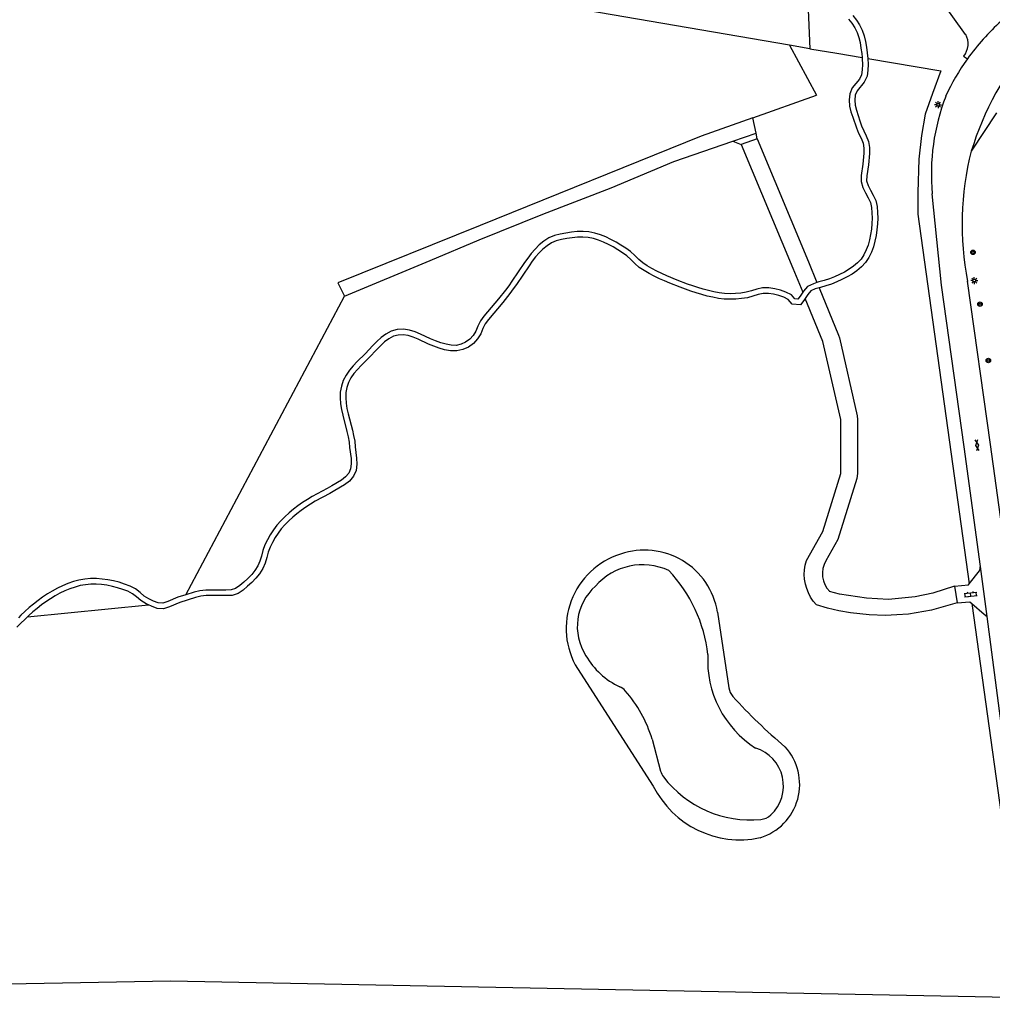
# Model space of a CAD drawing. Extents: x 128999 to 131010, y 395498 to 399007.
# Drawn here: x 129566.3 to 129740, y 397258.7 to 397433.2 of the extents above; entities that cross this region are included whole.
import ezdxf

# ---------------------------------------------------------------- set-up
doc = ezdxf.new("R2010")
doc.units = 0
for name, color, linetype in [('gg-knt-onverhard', 7, 'Continuous'), ('gg-knt-verharding', 7, 'Continuous'), ('gg-kntw-bovenkant insteek waterloop', 7, 'Continuous'), ('gg-kntw-waterlijn', 7, 'Continuous'), ('gt-grn-groengrens', 7, 'Continuous'), ('gt-grn-vlakafsluiter', 7, 'Continuous'), ('gt-symb-boom', 7, 'Continuous'), ('gt-symb-gesloten verharding', 7, 'Continuous'), ('gt-symb-klinker verharding', 7, 'Continuous'), ('gt-symb-lichtmast', 7, 'Continuous')]:
    doc.layers.add(name, color=color, linetype=linetype)

# ---------------------------------------------------------------- blocks, each defined once
blk = doc.blocks.new('gt0-LMAST')
at = {"layer": 'gt-symb-lichtmast'}
for p, q in [((-0.18, 0.17), (-0.45, 0.44)), ((-0.01, 0.25), (-0.01, 0.62)), ((0.17, 0.17), (0.44, 0.44)), ((-0.26, 0), (-0.63, 0)), ((-0.18, -0.18), (-0.45, -0.45)), ((-0.01, -0.25), (-0.01, -0.63)), ((0.44, -0.45), (0.17, -0.18)), ((0.24, 0), (0.62, 0))]:
    blk.add_line(p, q, dxfattribs=at)
blk.add_circle((-0.01, 0), 0.25, dxfattribs=at)
blk = doc.blocks.new('gt0-BOOM')
at = {"layer": 'gt-symb-boom'}
for radius in [0.4, 0.2]:
    blk.add_circle((0, 0), radius, dxfattribs=at)
blk = doc.blocks.new('gt0-KL1')
at = {"layer": 'gt-symb-klinker verharding'}
for p, q in [((-1.15, 0.3), (1.15, 0.3)), ((-1, -0.3), (-1, 0.3)), ((-0.5, 0.3), (-0.5, 0.45)), ((0, -0.3), (0, 0.3)), ((0.5, 0.3), (0.5, 0.45)), ((1, -0.3), (1, 0.3)), ((-1.15, -0.3), (1.15, -0.3)), ((-0.5, -0.45), (-0.5, -0.3)), ((0.5, -0.45), (0.5, -0.3))]:
    blk.add_line(p, q, dxfattribs=at)
blk = doc.blocks.new('gt0-GESVH1')
at = {"layer": 'gt-symb-gesloten verharding'}
for p, q in [((-0.99, -0.26), (0.01, 0.24)), ((0.01, -0.26), (-0.99, 0.24)), ((0.01, 0.24), (1.01, -0.26)), ((1.01, 0.24), (0.01, -0.26))]:
    blk.add_line(p, q, dxfattribs=at)

msp = doc.modelspace()

# ---------------------------------------------------------------- linework, layer by layer
at = {"layer": 'gg-knt-onverhard'}
for p, q in [((129734.81, 397426.71), (129735.5, 397426.21)), ((129693.64, 397411.52), (129697.76, 397412.93))]:
    msp.add_line(p, q, dxfattribs=at)
for points in [[(129735.17, 397430.56), (129730.93, 397436.48), (129722.88, 397445.6)], [(129714.26, 397433.31), (129714.86, 397432.56), (129715.38, 397431.77), (129715.8, 397430.93), (129716.11, 397430.04), (129716.32, 397429.11), (129716.48, 397428.14), (129716.62, 397427.17), (129716.7, 397426.45)], [(129715.02, 397433.96), (129715.67, 397433.15), (129716.25, 397432.27), (129716.73, 397431.32), (129717.07, 397430.32), (129717.3, 397429.3), (129717.47, 397428.29), (129717.61, 397427.29), (129717.72, 397426.27)], [(129716.7, 397426.45), (129716.72, 397426.2), (129716.76, 397425.23), (129716.72, 397424.28), (129716.6, 397423.39), (129716.22, 397422.62), (129714.94, 397421.06), (129714.51, 397420), (129714.38, 397418.9), (129714.44, 397417.8), (129714.71, 397416.78), (129715.01, 397415.81), (129715.67, 397413.89), (129716.07, 397412.94), (129716.51, 397412.05), (129716.87, 397411.18), (129717.03, 397410.3), (129717.03, 397409.37), (129716.85, 397407.42), (129716.51, 397405.43), (129716.5, 397404.31), (129716.81, 397403.24), (129717.29, 397402.3), (129717.77, 397401.43), (129718.17, 397400.59), (129718.37, 397399.7), (129718.44, 397398.75), (129718.47, 397397.78), (129718.43, 397396.81), (129718.34, 397395.85), (129718.2, 397394.88), (129718.01, 397393.93), (129717.76, 397393), (129717.43, 397392.11), (129717.02, 397391.26), (129716.5, 397390.49), (129715.88, 397389.8), (129715.16, 397389.2), (129714.37, 397388.66), (129713.53, 397388.18), (129712.65, 397387.73), (129711.77, 397387.32), (129710.87, 397386.95), (129709.95, 397386.67), (129708.98, 397386.4), (129708.64, 397386.3)], [(129717.72, 397426.27), (129717.72, 397426.27), (129717.76, 397425.23), (129717.72, 397424.19), (129717.57, 397423.1), (129717.07, 397422.07), (129715.81, 397420.54), (129715.48, 397419.75), (129715.38, 397418.87), (129715.43, 397417.96), (129715.67, 397417.05), (129715.96, 397416.11), (129716.28, 397415.18), (129716.6, 397414.25), (129716.98, 397413.36), (129717.43, 397412.46), (129717.83, 397411.47), (129718.03, 397410.39), (129718.03, 397409.32), (129717.85, 397407.28), (129717.51, 397405.34), (129717.5, 397404.45), (129717.75, 397403.61), (129718.17, 397402.77), (129718.67, 397401.89), (129719.12, 397400.92), (129719.36, 397399.85), (129719.44, 397398.81), (129719.47, 397397.78), (129719.43, 397396.75), (129719.33, 397395.73), (129719.19, 397394.71), (129718.99, 397393.7), (129718.71, 397392.7), (129718.35, 397391.72), (129717.89, 397390.76), (129717.29, 397389.87), (129716.57, 397389.08), (129715.76, 397388.4), (129714.9, 397387.81), (129714, 397387.3), (129713.09, 397386.83), (129712.17, 397386.4), (129711.21, 397386.01), (129710.23, 397385.71), (129709.26, 397385.44), (129709.02, 397385.37)], [(129697.21, 397415.72), (129687.95, 397412.44), (129648.5, 397396.48), (129623.14, 397386.28)], [(129624.29, 397383.88), (129639.63, 397390.25), (129648.33, 397393.93), (129659.73, 397398.53), (129671.9, 397403.19), (129683.07, 397407.89), (129693.64, 397411.52)], [(129706.56, 397383.45), (129706.48, 397383.32), (129705.67, 397382.3), (129704.2, 397382.47), (129703.5, 397383.3), (129702.72, 397383.67), (129701.82, 397383.97), (129700.89, 397384.22), (129699.97, 397384.36), (129699.06, 397384.34), (129698.15, 397384.14), (129697.21, 397383.85), (129696.21, 397383.58), (129695.17, 397383.43), (129694.15, 397383.35), (129693.12, 397383.31), (129692.08, 397383.34), (129691.05, 397383.48), (129690.04, 397383.67), (129689.05, 397383.9), (129688.07, 397384.16), (129687.1, 397384.45), (129686.13, 397384.76), (129684.24, 397385.45), (129682.36, 397386.19), (129681.43, 397386.58), (129680.51, 397386.99), (129679.59, 397387.44), (129678.7, 397387.92), (129677.81, 397388.43), (129676.93, 397389.01), (129676.15, 397389.72), (129675.44, 397390.42), (129674.72, 397391.05), (129673.94, 397391.61), (129673.12, 397392.15), (129672.28, 397392.65), (129671.42, 397393.11), (129670.54, 397393.52), (129669.64, 397393.88), (129668.73, 397394.17), (129667.81, 397394.35), (129666.86, 397394.41), (129665.91, 397394.39), (129664.95, 397394.3), (129663.98, 397394.15), (129663.02, 397393.96), (129662.1, 397393.72), (129661.25, 397393.37), (129660.48, 397392.87), (129659.74, 397392.26), (129659.06, 397391.59), (129658.43, 397390.86), (129657.83, 397390.09), (129657.26, 397389.29), (129655.02, 397385.98), (129654.44, 397385.15), (129653.83, 397384.34), (129652.56, 397382.77), (129650, 397379.72), (129649.44, 397378.96), (129649.03, 397378.11), (129648.62, 397377.17), (129648.08, 397376.24), (129647.33, 397375.43), (129646.43, 397374.79), (129645.43, 397374.33), (129644.34, 397374.09), (129643.24, 397374.1), (129642.19, 397374.32), (129641.2, 397374.61), (129640.24, 397374.95), (129639.28, 397375.32), (129637.46, 397376.17), (129636.57, 397376.55), (129635.68, 397376.83), (129634.77, 397376.97), (129633.88, 397376.94), (129633.03, 397376.72), (129632.24, 397376.28), (129631.48, 397375.71), (129630.77, 397375.07), (129630.08, 397374.37), (129628.7, 397372.91), (129627.29, 397371.5), (129626.62, 397370.79), (129626, 397370.05), (129625.45, 397369.28), (129625.02, 397368.46), (129624.72, 397367.58), (129624.57, 397366.67), (129624.54, 397365.73), (129624.61, 397364.78), (129624.76, 397363.83), (129624.97, 397362.88), (129625.72, 397359.98), (129625.95, 397358.98), (129626.13, 397357.97), (129626.23, 397356.96), (129626.48, 397354.96), (129626.52, 397353.89), (129626.37, 397352.79), (129625.92, 397351.74), (129625.18, 397350.88), (129624.32, 397350.23), (129622.59, 397349.17), (129621.7, 397348.67), (129619.06, 397347.27), (129618.22, 397346.77), (129617.41, 397346.23), (129616.61, 397345.65), (129615.83, 397345.05), (129615.08, 397344.43), (129614.35, 397343.77), (129613.66, 397343.09), (129613.02, 397342.36), (129612.45, 397341.59), (129611.92, 397340.78), (129611.44, 397339.94), (129611.02, 397339.09), (129610.72, 397338.18), (129610.46, 397337.22), (129610.16, 397336.23), (129609.73, 397335.25), (129609.16, 397334.35), (129608.5, 397333.53), (129607.78, 397332.79), (129607.02, 397332.1), (129606.23, 397331.42), (129605.33, 397330.81), (129604.24, 397330.45), (129603.16, 397330.43), (129599.62, 397330.43), (129598.68, 397330.33), (129597.75, 397330.12), (129594.94, 397329.23), (129593.11, 397328.42), (129592.04, 397328.09), (129590.88, 397328.16), (129589.85, 397328.53), (129589.32, 397328.78)], [(129706.1, 397384.58), (129705.66, 397383.9), (129705.23, 397383.36), (129704.71, 397383.42), (129704.12, 397384.11), (129703.09, 397384.6), (129702.1, 397384.93), (129701.09, 397385.2), (129700.04, 397385.36), (129698.94, 397385.33), (129697.9, 397385.11), (129696.93, 397384.81), (129696, 397384.56), (129695.06, 397384.42), (129694.09, 397384.35), (129693.12, 397384.31), (129692.16, 397384.34), (129691.21, 397384.47), (129690.25, 397384.65), (129689.29, 397384.87), (129688.34, 397385.12), (129687.39, 397385.4), (129686.46, 397385.71), (129685.52, 397386.04), (129683.66, 397386.74), (129681.83, 397387.5), (129680.93, 397387.9), (129680.05, 397388.33), (129679.18, 397388.8), (129678.34, 397389.28), (129677.55, 397389.81), (129676.84, 397390.44), (129676.13, 397391.15), (129675.35, 397391.84), (129674.5, 397392.44), (129673.65, 397393), (129672.77, 397393.52), (129671.87, 397394.01), (129670.94, 397394.44), (129669.98, 397394.82), (129668.98, 397395.14), (129667.94, 397395.34), (129666.89, 397395.42), (129665.85, 397395.39), (129664.82, 397395.29), (129663.81, 397395.13), (129662.8, 397394.94), (129661.79, 397394.67), (129660.79, 397394.26), (129659.89, 397393.68), (129659.07, 397393.01), (129658.33, 397392.28), (129657.65, 397391.5), (129657.03, 397390.68), (129656.44, 397389.86), (129654.2, 397386.55), (129653.63, 397385.74), (129653.04, 397384.95), (129651.79, 397383.41), (129649.21, 397380.33), (129648.58, 397379.48), (129648.12, 397378.53), (129647.73, 397377.63), (129647.27, 397376.84), (129646.66, 397376.18), (129645.93, 397375.66), (129645.11, 397375.29), (129644.24, 397375.09), (129643.35, 397375.1), (129642.44, 397375.29), (129641.51, 397375.56), (129640.58, 397375.88), (129639.67, 397376.24), (129637.87, 397377.08), (129636.92, 397377.49), (129635.9, 397377.8), (129634.83, 397377.97), (129633.73, 397377.94), (129632.65, 397377.65), (129631.69, 397377.12), (129630.84, 397376.49), (129630.07, 397375.79), (129629.36, 397375.06), (129627.99, 397373.61), (129626.57, 397372.2), (129625.87, 397371.45), (129625.2, 397370.66), (129624.6, 397369.8), (129624.1, 397368.85), (129623.75, 397367.83), (129623.57, 397366.77), (129623.53, 397365.71), (129623.61, 397364.67), (129623.78, 397363.64), (129624, 397362.65), (129624.75, 397359.74), (129624.97, 397358.78), (129625.14, 397357.83), (129625.23, 397356.85), (129625.49, 397354.88), (129625.52, 397353.95), (129625.39, 397353.06), (129625.06, 397352.28), (129624.5, 397351.61), (129623.76, 397351.06), (129622.08, 397350.04), (129621.22, 397349.55), (129618.57, 397348.14), (129617.69, 397347.61), (129616.84, 397347.05), (129616.01, 397346.46), (129615.2, 397345.84), (129614.42, 397345.18), (129613.66, 397344.5), (129612.93, 397343.78), (129612.25, 397343), (129611.63, 397342.17), (129611.07, 397341.3), (129610.55, 397340.41), (129610.09, 397339.47), (129609.76, 397338.47), (129609.5, 397337.5), (129609.22, 397336.58), (129608.84, 397335.73), (129608.34, 397334.93), (129607.75, 397334.19), (129607.08, 397333.51), (129606.36, 397332.85), (129605.62, 397332.22), (129604.88, 397331.71), (129604.07, 397331.44), (129603.15, 397331.43), (129599.57, 397331.43), (129598.51, 397331.32), (129597.49, 397331.08), (129595.97, 397330.6)], [(129708.64, 397386.3), (129707.99, 397386.1), (129706.95, 397385.62), (129706.21, 397384.75), (129706.1, 397384.58)], [(129709.02, 397385.37), (129708.34, 397385.17), (129707.57, 397384.8), (129707.01, 397384.15), (129706.56, 397383.45)], [(129595.97, 397330.6), (129594.58, 397330.17), (129592.76, 397329.36), (129591.92, 397329.1), (129591.08, 397329.15), (129590.23, 397329.46), (129589.37, 397329.86), (129588.59, 397330.36), (129587.83, 397330.99), (129587, 397331.63), (129586.04, 397332.12), (129585.07, 397332.5), (129584.09, 397332.81), (129583.1, 397333.07), (129582.09, 397333.27), (129581.06, 397333.4), (129580.03, 397333.47), (129578.99, 397333.47), (129577.96, 397333.38), (129576.93, 397333.2), (129575.92, 397332.93), (129574.95, 397332.58), (129574, 397332.19), (129573.08, 397331.75), (129572.17, 397331.26), (129571.29, 397330.74), (129570.44, 397330.17), (129569.62, 397329.57), (129568.82, 397328.94), (129568.04, 397328.29), (129567.29, 397327.61), (129566.55, 397326.92), (129566.12, 397326.5)], [(129589.32, 397328.78), (129588.89, 397328.98), (129587.99, 397329.55), (129587.21, 397330.21), (129586.46, 397330.78), (129585.63, 397331.21), (129584.74, 397331.55), (129583.82, 397331.85), (129582.88, 397332.09), (129581.92, 397332.28), (129580.96, 397332.41), (129580, 397332.47), (129579.04, 397332.47), (129578.08, 397332.39), (129577.14, 397332.23), (129576.22, 397331.97), (129575.31, 397331.65), (129574.41, 397331.27), (129573.53, 397330.85), (129572.67, 397330.39), (129571.83, 397329.89), (129571.01, 397329.35), (129570.22, 397328.77), (129569.45, 397328.16), (129568.7, 397327.53), (129567.96, 397326.87), (129567.73, 397326.66)], [(129567.73, 397326.66), (129567.24, 397326.2), (129566.53, 397325.51), (129565.84, 397324.8)]]:
    msp.add_lwpolyline(points, dxfattribs=at)
msp.add_arc((129732.19, 397428.9), 3.42, 320.2218, 29.156, dxfattribs=at)
at = {"layer": 'gg-knt-verharding'}
for p, q in [((129735.79, 397332.52), (129737.65, 397334.84)), ((129737.76, 397335.6), (129737.8, 397335.61)), ((129739.01, 397326.74), (129737.8, 397335.61)), ((129733.19, 397332.12), (129733.67, 397329.13)), ((129736.27, 397329.05), (129738.46, 397327.14)), ((129738.46, 397327.14), (129739.01, 397326.74)), ((129742.54, 397299.87), (129739.01, 397326.74))]:
    msp.add_line(p, q, dxfattribs=at)
for points in [[(129737.8, 397335.61), (129734.88, 397356.97), (129730.86, 397385.81), (129729.21, 397402.14)], [(129747.46, 397300.61), (129739.59, 397357.42), (129735.53, 397386.52)], [(129733.19, 397332.12), (129735.68, 397332.39), (129735.79, 397332.52)], [(129733.67, 397329.13), (129735.93, 397329.35), (129736.27, 397329.05)]]:
    msp.add_lwpolyline(points, dxfattribs=at)
for centre, radius, start, end in [((129769, 397402.29), 41.17, 131.8622, 144.4751), ((129788.97, 397393.64), 55.19, 139.5828, 163.057), ((129769.01, 397402.28), 41.19, 144.4773, 155.2499), ((129767.69, 397405.67), 38.64, 158.9887, 185.2386), ((129787.44, 397396.69), 52.9, 165.7341, 191.0871), ((129736.62, 397335.38), 1.16, 332.2563, 11.0205)]:
    msp.add_arc(centre, radius, start, end, dxfattribs=at)
at = {"layer": 'gg-kntw-bovenkant insteek waterloop'}
for p, q in [((129690.87, 397327.48), (129692.9, 397314)), ((129665.89, 397317.42), (129679.41, 397296.46))]:
    msp.add_line(p, q, dxfattribs=at)
for centre, radius, start, end in [((129677.89, 397325.41), 13.15, 9.051, 109.1093), ((129677.73, 397324.61), 13.86, 107.4153, 211.2568), ((129695.87, 397314.45), 3, 188.5526, 222.0578), ((129763.52, 397375.5), 94.13, 222.0611, 229.933), ((129695.62, 397296.75), 9.93, 286.7548, 42.5479), ((129694.88, 397304.13), 17.26, 206.3727, 282.0601), ((129698.35, 397293.49), 3, 275.4244, 312.9824)]:
    msp.add_arc(centre, radius, start, end, dxfattribs=at)
at = {"layer": 'gg-kntw-waterlijn'}
msp.add_line((129679.2, 397304.85), (129680.73, 397299.13), dxfattribs=at)
for centre, radius, start, end in [((129677.5, 397324.79), 11.15, 65.092, 138.9136), ((129663.25, 397316.99), 26.08, 6.4339, 43.3943), ((129675.46, 397324.93), 9.6, 131.5478, 212.9861), ((129679.07, 397326.37), 13.43, 209.7715, 245.1972), ((129707.6, 397318.83), 18.47, 176.6378, 237.5679), ((129672.16, 397311.44), 3.02, 41.5117, 65.1016), ((129657.23, 397298.26), 22.94, 16.6926, 41.4607), ((129695.57, 397296.48), 7.09, 312.9742, 72.549), ((129683.6, 397299.9), 2.97, 194.869, 217.5606), ((129696.79, 397309.99), 19.58, 217.4616, 275.4179)]:
    msp.add_arc(centre, radius, start, end, dxfattribs=at)
at = {"layer": 'gt-grn-groengrens'}
for p, q in [((129703.73, 397428.66), (129466.03, 397469.46)), ((129703.73, 397428.66), (129708.53, 397419.73)), ((129707.39, 397428.03), (129703.73, 397428.66)), ((129707.39, 397428.03), (129712.21, 397427.21)), ((129712.21, 397427.21), (129716.7, 397426.45)), ((129697.21, 397415.72), (129708.53, 397419.73)), ((129697.76, 397412.93), (129697.21, 397415.72)), ((129740.7, 397416.56), (129736.17, 397409.73)), ((129693.64, 397411.52), (129695.08, 397410.95)), ((129697.95, 397411.94), (129695.08, 397410.95)), ((129697.95, 397411.94), (129697.76, 397412.93)), ((129595.97, 397330.6), (129624.29, 397383.88)), ((129567.73, 397326.66), (129589.32, 397328.78)), ((129736.27, 397329.05), (129746.01, 397258.74))]:
    msp.add_line(p, q, dxfattribs=at)
for points in [[(129588.79, 397579.39), (129706.38, 397451.88), (129707.39, 397428.03)], [(129717.72, 397426.27), (129730.72, 397424.06), (129729.26, 397420.04), (129727.96, 397416.36), (129727.32, 397412.56), (129726.79, 397408.32), (129726.65, 397402.36), (129726.65, 397398.49), (129735.79, 397332.52)], [(129697.95, 397411.94), (129707.12, 397390.01), (129708.64, 397386.3)], [(129695.08, 397410.95), (129704.35, 397388.85), (129706.1, 397384.58)], [(129709.02, 397385.37), (129712.49, 397376.9), (129712.64, 397376.43), (129715.81, 397362.54), (129715.89, 397361.87), (129715.89, 397352.22), (129715.76, 397351.34), (129712.38, 397340.48), (129710.23, 397336.66)], [(129733.67, 397329.13), (129729.08, 397327.83), (129724.99, 397327.15), (129722.91, 397326.98), (129720.84, 397326.91), (129717.96, 397326.99), (129714.61, 397327.35), (129712.56, 397327.72), (129710.53, 397328.19), (129708.53, 397328.77), (129707.96, 397329.45), (129707.5, 397330.15), (129707.11, 397330.91), (129706.8, 397331.7), (129706.58, 397332.5), (129706.43, 397333.35), (129706.38, 397334.2), (129706.42, 397335.05), (129706.55, 397335.88), (129706.76, 397336.7), (129709.71, 397341.85), (129712.89, 397352.22), (129712.89, 397361.87), (129709.71, 397375.77), (129706.56, 397383.45)], [(129733.19, 397332.12), (129729.31, 397330.85), (129726.18, 397330.24), (129721.39, 397329.77), (129717.49, 397329.99), (129712.65, 397330.69), (129710.9, 397331.2)], [(129464.55, 397259.31), (129593.28, 397261.68), (129746.01, 397258.74)]]:
    msp.add_lwpolyline(points, dxfattribs=at)
msp.add_arc((129714.06, 397334.35), 4.46, 148.9371, 224.9744, dxfattribs=at)
at = {"layer": 'gt-grn-vlakafsluiter'}
msp.add_line((129623.14, 397386.28), (129624.29, 397383.88), dxfattribs=at)

# ---------------------------------------------------------------- block references
at = {"layer": 'gt-symb-boom'}
for p in [(129736.48, 397391.7), (129737.74, 397382.44), (129739.23, 397372.39)]:
    msp.add_blockref('gt0-BOOM', p, dxfattribs=at)
at = {"layer": 'gt-symb-gesloten verharding', "rotation": -82.24257421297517}
msp.add_blockref('gt0-GESVH1', (129737.22, 397357.29), dxfattribs=at)
at = {"layer": 'gt-symb-klinker verharding', "rotation": 6.719879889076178}
msp.add_blockref('gt0-KL1', (129736.08, 397330.65), dxfattribs=at)
at = {"layer": 'gt-symb-lichtmast'}
for p in [(129730.26, 397418.02), (129736.72, 397386.66)]:
    msp.add_blockref('gt0-LMAST', p, dxfattribs=at)

doc.saveas('drawing.dxf')
